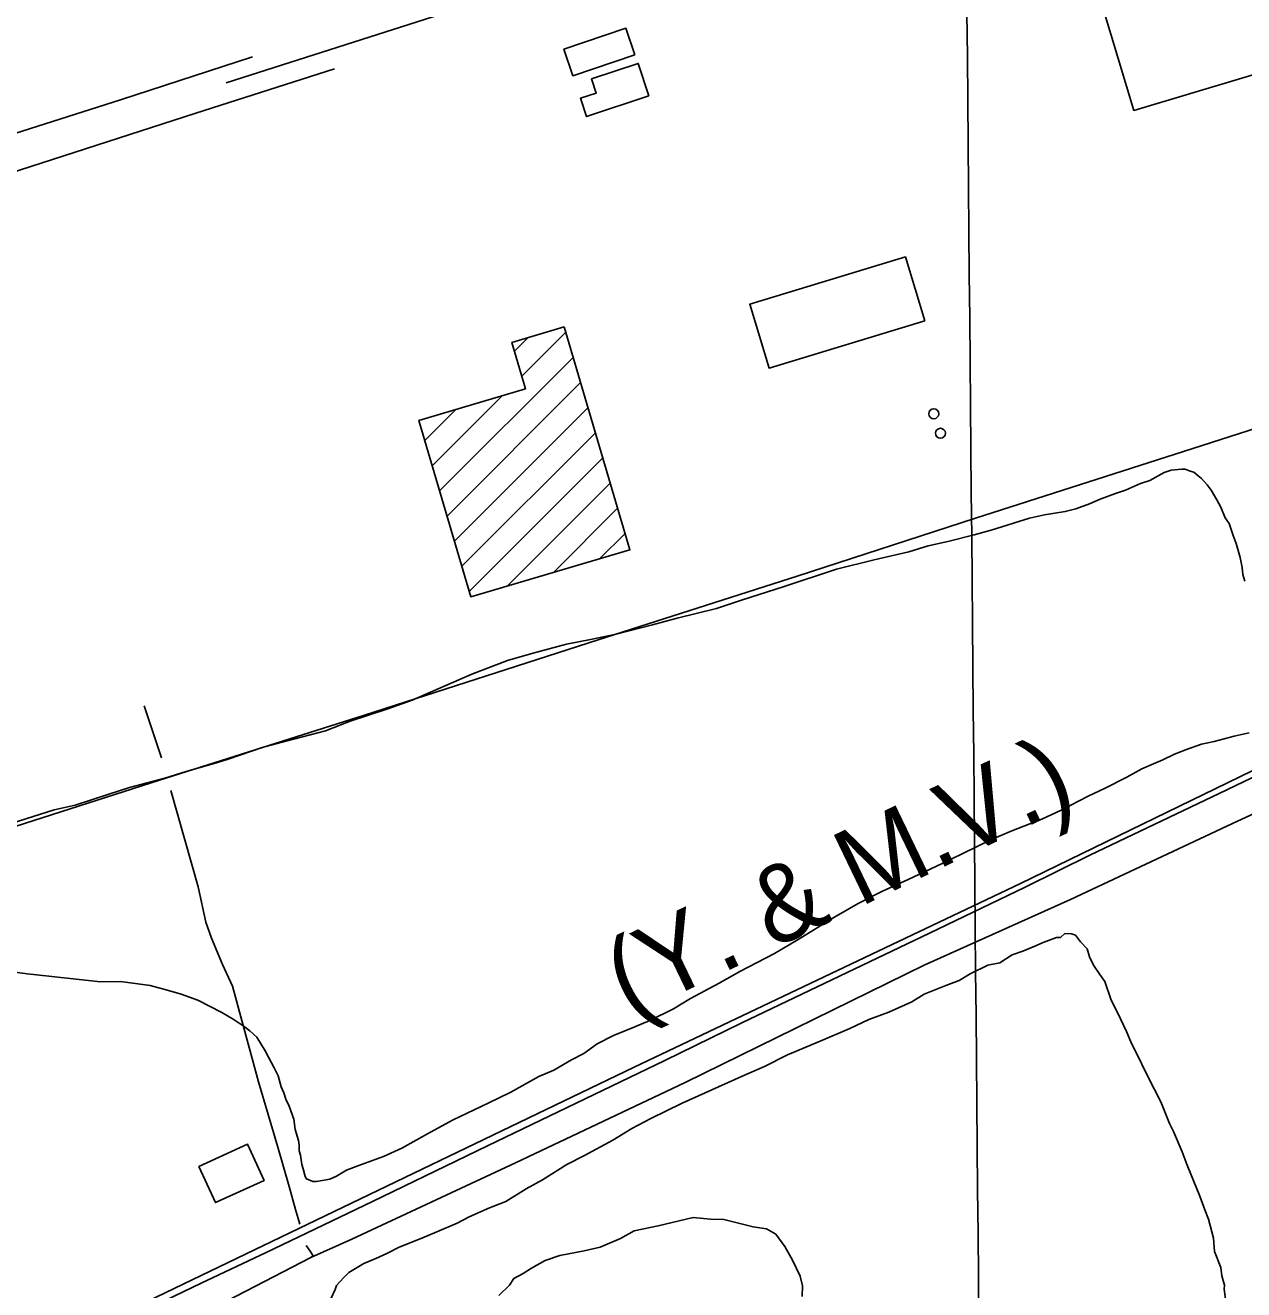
# Model space of a CAD drawing. Extents: x 3598634 to 3636690, y 517270 to 542944.
# Drawn here: x 3606976 to 3608299, y 535921 to 537294 of the extents above; entities that cross this region are included whole.
import ezdxf

# ---------------------------------------------------------------- set-up
doc = ezdxf.new("R2010")
doc.units = 0
for name, color, linetype in [('V-BLDG-OTLN', 7, 'Continuous'), ('V-DOMW-TANK', 7, 'Continuous'), ('V-GRID-MAJR', 7, 'Continuous'), ('V-RAIL-IDEN', 7, 'Continuous'), ('V-RAIL-TRAK', 7, 'Continuous'), ('V-ROAD-CNTR', 7, 'Continuous'), ('V-SITE-VEGE', 7, 'Continuous'), ('V-TOPO-SHOR', 7, 'Continuous')]:
    doc.layers.add(name, color=color, linetype=linetype)

msp = doc.modelspace()

# ---------------------------------------------------------------- linework, layer by layer
at = {"layer": 'V-BLDG-OTLN'}
for p, q in [((3607507.4164299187, 536940.6529469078), (3607521.8629059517, 536955.0994229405)), ((3607515.407801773, 536913.2889797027), (3607563.0448116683, 536960.9259895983)), ((3607426.1971666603, 536788.7230055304), (3607571.108357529, 536933.6341963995)), ((3607434.2605925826, 536761.4310923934), (3607579.1719033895, 536906.3424032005)), ((3607418.133740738, 536816.0149186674), (3607494.2572844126, 536892.1384623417)), ((3607410.0703148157, 536843.3068318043), (3607444.075876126, 536877.3123931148)), ((3607442.3240185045, 536734.1391792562), (3607587.23544925, 536879.0506100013)), ((3607450.3874444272, 536706.8472661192), (3607595.29899511, 536851.7588168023)), ((3607458.4508703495, 536679.5553529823), (3607603.3625409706, 536824.4670236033)), ((3607499.616504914, 536685.365648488), (3607611.426086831, 536797.1752304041)), ((3607549.7983983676, 536700.1922028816), (3607619.489632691, 536769.8834372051)), ((3607599.9802918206, 536715.0187572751), (3607627.553178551, 536742.5916440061))]:
    msp.add_line(p, q, dxfattribs=at)
for points in [[(3608361.537, 537256.349), (3608179.887, 537202.011), (3608146.151, 537314.799), (3608328.216, 537369.257)], [(3607638.2260000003, 537262.437), (3607570.933, 537239.692), (3607561.224, 537268.42), (3607628.515, 537291.165)], [(3607653.519, 537217.707), (3607585.8340000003, 537195.359), (3607579.248, 537215.309), (3607596.23, 537220.916), (3607591.171, 537236.233), (3607641.876, 537252.978)], [(3607953.174, 536973.354), (3607784.097, 536921.964), (3607762.997, 536991.389), (3607932.071, 537042.779)], [(3607561.322, 536966.757), (3607632.832, 536724.725), (3607460.177, 536673.713), (3607403.56, 536865.3420000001), (3607519.414, 536899.571), (3607504.68, 536950.023)], [(3607164.707632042, 536054.879863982), (3607217.45852654, 536079.0978155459), (3607235.516490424, 536039.763894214), (3607182.7655959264, 536015.5459426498)]]:
    msp.add_lwpolyline(points, close=True, dxfattribs=at)
at = {"layer": 'V-DOMW-TANK'}
for centre in [(3607962.8285398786, 536872.4867782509), (3607970.024525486, 536851.3058206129)]:
    msp.add_circle(centre, 5.414513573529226, dxfattribs=at)
at = {"layer": 'V-GRID-MAJR'}
msp.add_spline([(3608130.468, 522726.087), (3608075.829, 528784.895), (3608021.174, 534845.634), (3607966.518, 540906.389), (3607966.501, 540908.307)], degree=3, dxfattribs=at)
at = {"layer": 'V-RAIL-TRAK'}
for points in [[(3609921.318, 537246.49), (3609728.149, 537158.587), (3609540.5500000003, 537070.671), (3609347.364, 536977.196), (3609101.875, 536859.495), (3609053.054, 536835.956), (3608935.19, 536779.179), (3608809.615, 536718.2), (3608742.7, 536685.704), (3608527.896, 536582.542), (3608272.6410000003, 536459.9940000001), (3608132.4620000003, 536392.836), (3608062.021, 536358.213), (3607958.105, 536308.362), (3607754.46, 536210.74), (3607670.769, 536169.887), (3607478.282, 536077.108), (3607353.444, 536016.87), (3607237.6720000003, 535961.482), (3607167.235, 535928.253), (3607022.171, 535858.322), (3606898.032, 535798.779)], [(3606956.255, 536421.377), (3607122.163, 536474.535), (3607344.537, 536544.941), (3607598.282, 536627.099), (3607814.383, 536696.131), (3608008.177, 536758.957), (3608234.039, 536831.444), (3608495.451, 536915.67), (3608516.484, 536922.5), (3608667.637, 536971.595), (3608874.676, 537037.866), (3608993.879, 537075.832), (3609024.7060000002, 537085.734), (3609148.634, 537125.539), (3609249.718, 537158.682), (3609429.569, 537216.6730000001), (3609531.131, 537248.882)]]:
    msp.add_lwpolyline(points, dxfattribs=at)
at = {"layer": 'V-ROAD-CNTR'}
for points in [[(3610941.665, 538434.524), (3609571.424, 537994.372), (3608328.732, 537596.343), (3608292.824, 537584.776), (3608075.245, 537515.435), (3607652.2430000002, 537378.586), (3607194.4450000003, 537231.924)], [(3606890.606, 537153.3420000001), (3607079.79, 537213.672), (3607223.16, 537260.144)], [(3607312.222, 537247.149), (3607161.515, 537199.066), (3606933.8510000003, 537125.574)], [(3606905.822149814, 535810.889351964), (3607263.61343423, 535982.7800081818), (3607637.5506863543, 536162.7466482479), (3608056.990847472, 536362.2542492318), (3608507.4099466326, 536581.473810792), (3608965.4750305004, 536801.9893697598), (3609509.047943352, 537062.6688483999), (3609682.0645973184, 537143.7806861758), (3609853.7262539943, 537220.2875331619), (3609864.99323146, 537225.1325234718)]]:
    msp.add_lwpolyline(points, dxfattribs=at)
at = {"layer": 'V-SITE-VEGE'}
for points in [[(3606953.934, 536425.309), (3607007.784, 536442.377), (3607030.304, 536447.438), (3607065.747, 536458.812), (3607089.6, 536466.626), (3607127.7970000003, 536476.665), (3607150.974, 536483.786), (3607185.065, 536493.776), (3607196.657, 536497.335), (3607233.451, 536510.0920000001), (3607260.735, 536517.264), (3607302.344, 536528.027), (3607328.9, 536538.611), (3607369.793, 536552.105), (3607396.3680000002, 536561.317), (3607461.0330000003, 536589.465), (3607499.853, 536604.2980000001), (3607526.444, 536612.144), (3607563.9560000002, 536622.175), (3607589.896, 536627.277), (3607617.879, 536633.089), (3607657.4450000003, 536643.143), (3607684.042, 536650.304), (3607727.019, 536661.085), (3607754.9620000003, 536670.316), (3607799.267, 536684.533), (3607857.196, 536703.704), (3607898.13, 536713.774), (3607935.657, 536722.437), (3607956.793, 536728.851), (3607977.9420000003, 536733.894), (3608006.594, 536741.08), (3608025.007, 536746.0920000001), (3608066.592, 536758.908), (3608082.972, 536762.525), (3608105.506, 536766.2170000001), (3608117.1040000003, 536769.095), (3608132.089, 536774.747), (3608143.66, 536779.677), (3608160.005, 536786.032), (3608170.909, 536789.585), (3608187.248, 536796.622), (3608197.47, 536800.167), (3608213.108, 536808.566), (3608220.598, 536811.392), (3608232.22, 536812.215), (3608235.64, 536812.256), (3608241.139, 536810.272), (3608245.2600000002, 536808.953), (3608250.097, 536804.904), (3608253.552, 536802.207), (3608259.79, 536795.442), (3608263.97, 536789.335), (3608270.251, 536779.1460000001), (3608274.454, 536770.985), (3608279.383, 536759.414), (3608283.561, 536753.305), (3608287.823, 536740.355), (3608291.352, 536731.506), (3608295.636, 536716.502), (3608297.819, 536705.58)], [(3608297.819, 536705.58), (3608298.596, 536698.064), (3608300.738, 536690.562)], [(3608305.4560000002, 536525.719), (3608289.079, 536522.1), (3608267.251, 536516.363), (3608253.6010000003, 536513.463), (3608237.25, 536507.792), (3608224.309, 536502.846), (3608211.384, 536496.535), (3608188.923, 536486.686), (3608172.611, 536477.595), (3608148.805, 536465.675), (3608130.432, 536457.246), (3608101.1950000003, 536441.839), (3608080.103, 536432.006), (3608047.413, 536419.296), (3608025.626, 536410.14), (3607994.3370000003, 536394.712), (3607971.2090000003, 536383.485), (3607935.145, 536366.63), (3607907.245, 536353.977), (3607880.72, 536340.659), (3607854.221, 536325.287), (3607815.503, 536301.559), (3607789.686, 536286.1950000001), (3607752.288, 536266.585), (3607729.862, 536254), (3607698.589, 536237.202), (3607680.2490000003, 536226.035), (3607654.399, 536213.407), (3607638.062, 536206.37), (3607614.91, 536197.1950000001), (3607597.2290000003, 536188.087), (3607582.986, 536177.653), (3607569.3850000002, 536170.647), (3607550.361, 536159.471), (3607534.024, 536152.432), (3607503.435, 536135.642), (3607478.9450000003, 536123.7170000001), (3607440.848, 536105.469), (3607416.377, 536092.1730000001), (3607385.112, 536074.692), (3607365.377, 536065.56), (3607337.4450000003, 536055.643), (3607325.187, 536050.707), (3607314.313, 536044.4180000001), (3607306.8310000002, 536040.908), (3607292.489, 536038.682), (3607288.3850000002, 536038.632), (3607281.5100000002, 536041.287), (3607280.109, 536044.006), (3607277.9560000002, 536052.1900000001), (3607276.5330000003, 536056.964), (3607275.042, 536067.21), (3607273.615, 536071.982), (3607273.541, 536078.14), (3607272.798, 536082.92), (3607269.23, 536095.194), (3607267.731, 536106.1240000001), (3607262.768, 536120.434), (3607259.256, 536127.917), (3607257.122, 536134.733), (3607254.302, 536141.542), (3607250.7430000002, 536153.132), (3607246.534, 536161.975), (3607240.234, 536173.53), (3607236.73, 536180.332), (3607227.6580000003, 536195.276), (3607220.049, 536202.028), (3607213.8340000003, 536206.743), (3607202.105, 536214.812), (3607189.7, 536222.189)], [(3607308.0870000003, 535911.101), (3607312.6950000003, 535921.149), (3607314.253, 535925.466), (3607321.728, 535933.992), (3607327.6780000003, 535939.651), (3607343.894, 535949.407), (3607357.099, 535954.884), (3607368.853, 535960.397), (3607382.093, 535967.325), (3607407.017, 535976.863), (3607423.162, 535983.719), (3607445.182, 535993.331), (3607458.4220000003, 536000.257), (3607480.446, 536009.87), (3607498.041, 536016.688), (3607520.167, 536030.653), (3607537.835, 536040.373), (3607564.392, 536057.132), (3607583.5100000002, 536066.817), (3607614.418, 536083.465), (3607635.06, 536096.015), (3607655.667, 536107.116), (3607689.477, 536123.692), (3607714.436, 536134.682), (3607754.09, 536152.563), (3607779.049, 536163.552), (3607804.045, 536175.9940000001), (3607839.27, 536191.081), (3607871.557, 536204.7930000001), (3607892.125, 536214.441), (3607914.11, 536222.6), (3607939.069, 536233.5920000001), (3607952.348, 536241.968), (3607975.819, 536251.545), (3607990.4760000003, 536256.986), (3608002.2660000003, 536263.949), (3608021.3850000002, 536273.634), (3608034.5160000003, 536276.209), (3608047.796, 536284.587), (3608059.512, 536288.65), (3608072.718, 536294.125), (3608081.532, 536298.261), (3608096.19, 536303.703), (3608100.542, 536303.5920000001), (3608105.004, 536307.838), (3608112.2600000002, 536307.656), (3608116.576, 536306.095), (3608122.199, 536298.696), (3608129.273, 536291.257), (3608131.9560000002, 536282.478), (3608136.091, 536273.6630000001), (3608143.091, 536263.323), (3608148.715, 536255.921), (3608155.461, 536235.427), (3608162.387, 536222.184), (3608172.035, 536201.6140000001), (3608177.514, 536188.409), (3608185.818, 536172.23), (3608191.3340000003, 536160.474)], [(3607189.7, 536222.189), (3607163.539, 536235.56), (3607145.67, 536242.187), (3607129.1920000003, 536246.779), (3607112.032, 536251.3640000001), (3607079.819, 536255.763), (3607057.9280000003, 536255.501), (3607001.745, 536261.6680000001), (3606978.453, 536264.127), (3606965.43, 536266.022)], [(3608191.3340000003, 536160.474), (3608202.395, 536138.417), (3608209.323, 536125.177), (3608218.9, 536101.705), (3608223.0330000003, 536092.89), (3608232.646, 536070.87), (3608238.085, 536056.212), (3608251.7600000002, 536022.474), (3608257.199, 536007.8200000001), (3608261.2970000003, 535997.552), (3608266.594, 535977.09), (3608267.681, 535962.5430000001), (3608274.4990000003, 535944.951), (3608275.732, 535936.208), (3608278.38, 535925.976), (3608278.269, 535921.622), (3608286.74, 535857.841), (3608320.7800000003, 535755.433)], [(3607819.921, 535913.721), (3607820.214, 535925.329), (3607817.568, 535935.559), (3607809.296, 535953.1900000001), (3607800.952, 535967.917), (3607791.1240000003, 535981.233), (3607781.111, 535987.291), (3607766.6380000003, 535989.108), (3607755.102, 535992.301), (3607734.896, 535997.162), (3607720.386, 535997.527), (3607701.557, 535999.45), (3607663.574, 535990.238), (3607637.311, 535985.09), (3607622.582, 535976.748), (3607600.5640000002, 535967.137), (3607583.039, 535963.219), (3607556.773, 535958.0700000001), (3607540.668, 535952.666), (3607525.9390000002, 535944.322), (3607517.085, 535938.737), (3607506.784, 535933.187), (3607502.247, 535926.042), (3607490.348, 535914.724)]]:
    msp.add_lwpolyline(points, dxfattribs=at)
at = {"layer": 'V-TOPO-SHOR'}
msp.add_line((3607124.125, 536498.843), (3607105.48, 536555.308), dxfattribs=at)
for points in [[(3607286.251, 535955.836), (3607330.883, 535975.906), (3607508.717, 536058.977), (3607692.83, 536146.208), (3607952.279, 536273.62), (3608111.273, 536344.903), (3608292.597, 536430.052), (3608386.045, 536472.968), (3608417.419, 536484.718), (3608451.592, 536500.6410000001), (3608569.464, 536560.897), (3608704.071, 536626.679), (3608779.394, 536664.073)], [(3607274.514, 535992.085), (3607269.685, 536008.117), (3607262.791, 536033.209), (3607250.376, 536075.73), (3607229.683, 536146.826), (3607201.4250000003, 536250.68), (3607190.347, 536274.392), (3607178.59, 536302.98), (3607172.372, 536320.411), (3607164.122, 536358.7390000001), (3607134.472, 536463.2930000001)], [(3606381.6350000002, 535498.044), (3606376.795, 535510.595), (3606378.2, 535514.77), (3606383.787, 535520.327), (3606488.399, 535570.175), (3606540.003, 535593.01), (3606550.47, 535599.9450000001), (3606613.241, 535631.803), (3606696.578, 535671.127), (3606768.762, 535705.187), (3606890.114, 535764.041), (3607021.213, 535821.475), (3607165.585, 535893.497), (3607286.251, 535955.836), (3607289.042, 535957.917), (3607285.575, 535962.801), (3607281.413, 535969.082)]]:
    msp.add_lwpolyline(points, dxfattribs=at)

# ---------------------------------------------------------------- texts
at = {"layer": 'V-RAIL-IDEN'}
msp.add_text('(Y. & M.V.)', height=82.999832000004, rotation=25.684131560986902, dxfattribs=at).set_placement((3607632.075812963, 536215.8493488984))

doc.saveas('drawing.dxf')
